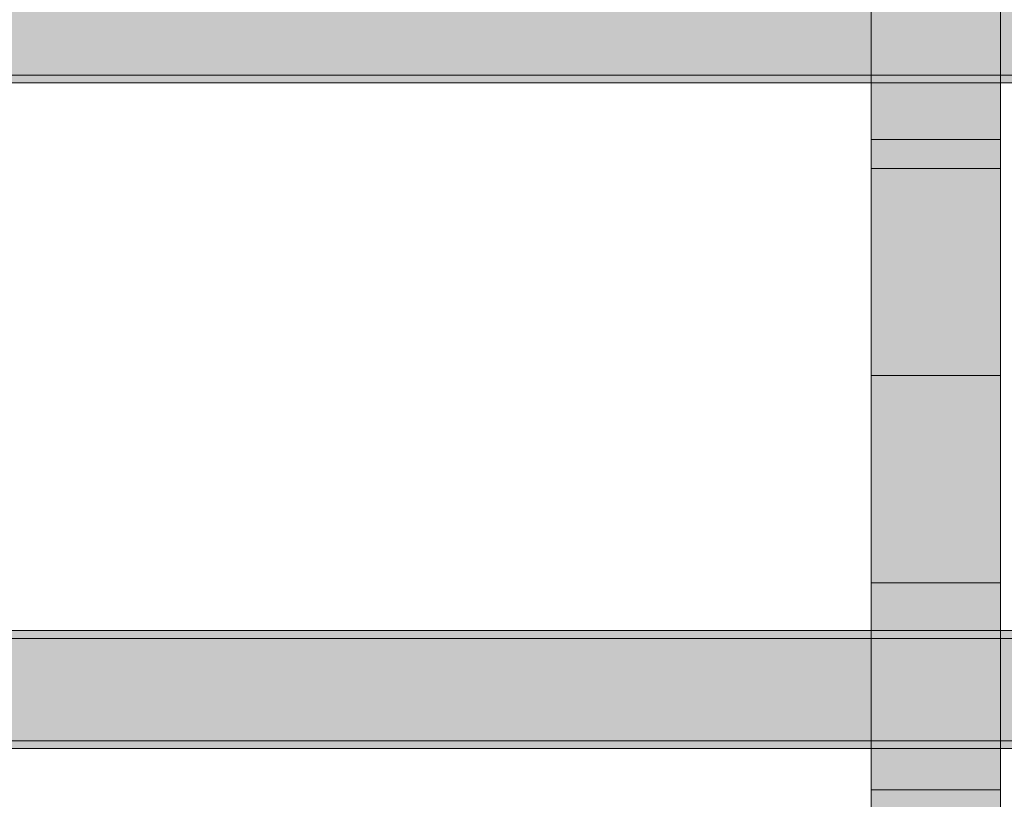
# Model space of a CAD drawing. Header units: millimetres. Extents: x 17 to 413, y 4 to 292.
# Tile 465 of 649: x 176 to 191, y 250 to 261. Entities that reach past the tile are written whole.
import ezdxf

# ---------------------------------------------------------------- set-up
doc = ezdxf.new("R2010")
doc.units = ezdxf.units.MM
doc.linetypes.add('DASHED', pattern=[1.524, 1.27, -0.254])
for name, color, linetype in [('FILL-C_9EB2DB', 7, 'Continuous'), ('FILL-EPS', 7, 'Continuous'), ('LINE-C_2E8C94', 7, 'Continuous'), ('LINE-C_337880', 7, 'Continuous'), ('LINE-STEEL', 7, 'Continuous'), ('LINE-STEEL-DASH', 7, 'DASHED')]:
    doc.layers.add(name, color=color, linetype=linetype)

msp = doc.modelspace()

# ---------------------------------------------------------------- hatches: boundary and pattern name
at = {"layer": 'FILL-C_9EB2DB', "true_color": 0x9eb2db}
h = msp.add_hatch(color=9, dxfattribs=at)
h.dxf.hatch_style = 1
h.paths.add_polyline_path([(146.339, 240.809), (167.221, 261.69), (191.498, 261.69), (191.498, 260.186), (167.844, 260.186), (147.403, 239.745)])
h = msp.add_hatch(color=9, dxfattribs=at)
h.dxf.hatch_style = 1
h.paths.add_polyline_path([(146.339, 240.809), (167.221, 261.69), (191.498, 261.69), (191.498, 260.186), (167.844, 260.186), (147.403, 239.745)])
h = msp.add_hatch(color=9, dxfattribs=at)
h.dxf.hatch_style = 1
h.paths.add_polyline_path([(147.403, 239.745), (147.403, 239.745), (167.844, 260.186), (191.498, 260.186), (191.498, 260.07), (167.892, 260.07), (147.485, 239.664)])
h = msp.add_hatch(color=9, dxfattribs=at)
h.dxf.hatch_style = 1
h.paths.add_polyline_path([(147.403, 239.745), (147.403, 239.745), (167.844, 260.186), (191.498, 260.186), (191.498, 260.07), (167.892, 260.07), (147.485, 239.664)])
h = msp.add_hatch(color=9, dxfattribs=at)
h.dxf.hatch_style = 1
h.paths.add_polyline_path([(146.258, 240.891), (146.258, 240.891), (157.373, 252.006), (191.832, 252.006), (191.832, 251.89), (157.421, 251.89), (146.339, 240.809)])
h = msp.add_hatch(color=9, dxfattribs=at)
h.dxf.hatch_style = 1
h.paths.add_polyline_path([(146.258, 240.891), (146.258, 240.891), (157.373, 252.006), (191.832, 252.006), (191.832, 251.89), (157.421, 251.89), (146.339, 240.809)])
h = msp.add_hatch(color=9, dxfattribs=at)
h.dxf.hatch_style = 1
h.paths.add_polyline_path([(146.339, 240.809), (157.421, 251.89), (191.832, 251.89), (191.832, 250.386), (158.044, 250.386), (147.403, 239.745)])
h = msp.add_hatch(color=9, dxfattribs=at)
h.dxf.hatch_style = 1
h.paths.add_polyline_path([(146.339, 240.809), (157.421, 251.89), (191.832, 251.89), (191.832, 250.386), (158.044, 250.386), (147.403, 239.745)])
h = msp.add_hatch(color=9, dxfattribs=at)
h.dxf.hatch_style = 1
h.paths.add_polyline_path([(147.403, 239.745), (147.403, 239.745), (158.044, 250.386), (191.832, 250.386), (191.832, 250.27), (158.092, 250.27), (147.485, 239.664)])
h = msp.add_hatch(color=9, dxfattribs=at)
h.dxf.hatch_style = 1
h.paths.add_polyline_path([(147.403, 239.745), (147.403, 239.745), (158.044, 250.386), (158.043, 250.386), (158.044, 250.386), (158.044, 250.386), (191.832, 250.386), (191.832, 250.27), (158.092, 250.27), (147.485, 239.664)])
at = {"layer": 'FILL-EPS', "true_color": 0xccffff}
h = msp.add_hatch(color=7, dxfattribs=at)
h.dxf.hatch_style = 1
h.paths.add_polyline_path([(188.58, 261.412), (190.485, 261.412), (190.485, 222.232), (188.58, 222.232)])
at = {"layer": 'FILL-EPS', "true_color": 0xc0f0f0}
h = msp.add_hatch(color=254, dxfattribs=at)
h.dxf.hatch_style = 1
h.paths.add_polyline_path([(188.58, 261.412), (190.485, 261.412), (190.485, 244.393), (188.58, 244.393)])
at = {"layer": 'FILL-EPS', "true_color": 0xccffff}
h = msp.add_hatch(color=7, dxfattribs=at)
h.dxf.hatch_style = 1
h.paths.add_polyline_path([(188.58, 243.232), (188.58, 259.236), (190.485, 259.236), (190.485, 243.232)])
h = msp.add_hatch(color=7, dxfattribs=at)
h.dxf.hatch_style = 1
h.paths.add_polyline_path([(188.58, 259.236), (190.485, 259.236), (190.485, 243.232), (188.58, 243.232)])

# ---------------------------------------------------------------- linework, layer by layer
at = {"layer": 'LINE-C_2E8C94', "lineweight": 5}
for points in [[(188.58, 261.412), (190.485, 261.412), (190.485, 222.232), (188.58, 222.232)], [(188.58, 261.412), (190.485, 261.412), (190.485, 244.393), (188.58, 244.393)], [(188.58, 243.232), (188.58, 259.236), (190.485, 259.236), (190.485, 243.232)], [(188.58, 259.236), (190.485, 259.236), (190.485, 243.232), (188.58, 243.232)]]:
    msp.add_lwpolyline(points, close=True, dxfattribs=at)
at = {"layer": 'LINE-C_337880', "lineweight": 5}
for p, q in [((188.587, 258.808), (190.478, 258.808)), ((188.587, 258.808), (190.478, 258.808)), ((188.587, 258.808), (190.478, 258.808)), ((188.587, 255.76), (190.478, 255.76)), ((188.587, 255.76), (190.478, 255.76)), ((188.587, 255.76), (190.478, 255.76)), ((188.587, 252.712), (190.478, 252.712)), ((188.587, 252.712), (190.478, 252.712)), ((188.587, 252.712), (190.478, 252.712)), ((188.587, 249.664), (190.478, 249.664)), ((188.587, 249.664), (190.478, 249.664)), ((188.587, 249.664), (190.478, 249.664))]:
    msp.add_line(p, q, dxfattribs=at)
at = {"layer": 'LINE-STEEL', "lineweight": 5}
for points in [[(146.339, 240.809), (146.339, 240.809), (146.339, 240.809), (146.339, 240.809), (167.221, 261.69), (167.221, 261.69), (167.221, 261.69), (191.498, 261.69), (191.498, 261.69), (191.498, 261.69), (191.498, 261.69), (191.498, 260.186), (167.844, 260.186), (147.403, 239.745), (146.339, 240.809)], [(146.339, 240.809), (146.339, 240.809), (146.339, 240.809), (146.339, 240.809), (167.221, 261.69), (167.221, 261.69), (191.498, 261.69), (191.498, 260.186), (191.498, 260.186), (167.844, 260.186), (147.403, 239.745), (146.339, 240.809)], [(147.403, 239.745), (147.403, 239.745), (167.844, 260.186), (191.498, 260.186), (191.498, 260.186), (191.498, 260.07), (167.892, 260.07), (147.485, 239.664)], [(147.403, 239.745), (147.403, 239.745), (167.844, 260.186), (191.498, 260.186), (191.498, 260.07), (167.892, 260.07), (147.485, 239.664)], [(146.258, 240.891), (146.258, 240.891), (157.373, 252.006), (157.373, 252.006), (191.832, 252.006), (191.832, 252.006), (191.832, 252.006), (191.832, 252.006), (191.832, 251.89), (157.421, 251.89), (146.339, 240.809)], [(146.258, 240.891), (146.258, 240.891), (157.373, 252.006), (157.373, 252.006), (191.832, 252.006), (191.832, 251.89), (157.421, 251.89), (146.339, 240.809)], [(146.339, 240.809), (157.421, 251.89), (157.421, 251.89), (157.421, 251.89), (157.421, 251.89), (191.832, 251.89), (191.832, 251.89), (191.832, 250.386), (158.044, 250.386), (147.403, 239.745)], [(146.339, 240.809), (157.421, 251.89), (157.421, 251.89), (157.421, 251.89), (191.832, 251.89), (191.832, 250.386), (158.044, 250.386), (147.403, 239.745)], [(147.403, 239.745), (147.403, 239.745), (158.044, 250.386), (191.832, 250.386), (191.832, 250.27), (158.092, 250.27), (147.485, 239.664), (147.403, 239.745)], [(147.403, 239.745), (147.403, 239.745), (158.044, 250.386), (158.043, 250.386), (158.044, 250.386), (158.044, 250.386), (191.832, 250.386), (191.832, 250.27), (158.092, 250.27), (147.485, 239.664), (147.403, 239.745)]]:
    msp.add_lwpolyline(points, close=True, dxfattribs=at)
at = {"layer": 'LINE-STEEL-DASH', "lineweight": 5}
msp.add_lwpolyline([(191.498, 261.177), (191.498, 260.186), (191.498, 260.07), (167.892, 260.07), (167.768, 259.946), (168.48, 259.946), (168.48, 259.852), (167.673, 259.852), (159.827, 252.006), (191.832, 252.006), (191.832, 251.89), (191.832, 250.386), (191.832, 250.27), (158.092, 250.27), (147.485, 239.664)], dxfattribs=at)

doc.saveas('drawing.dxf')
